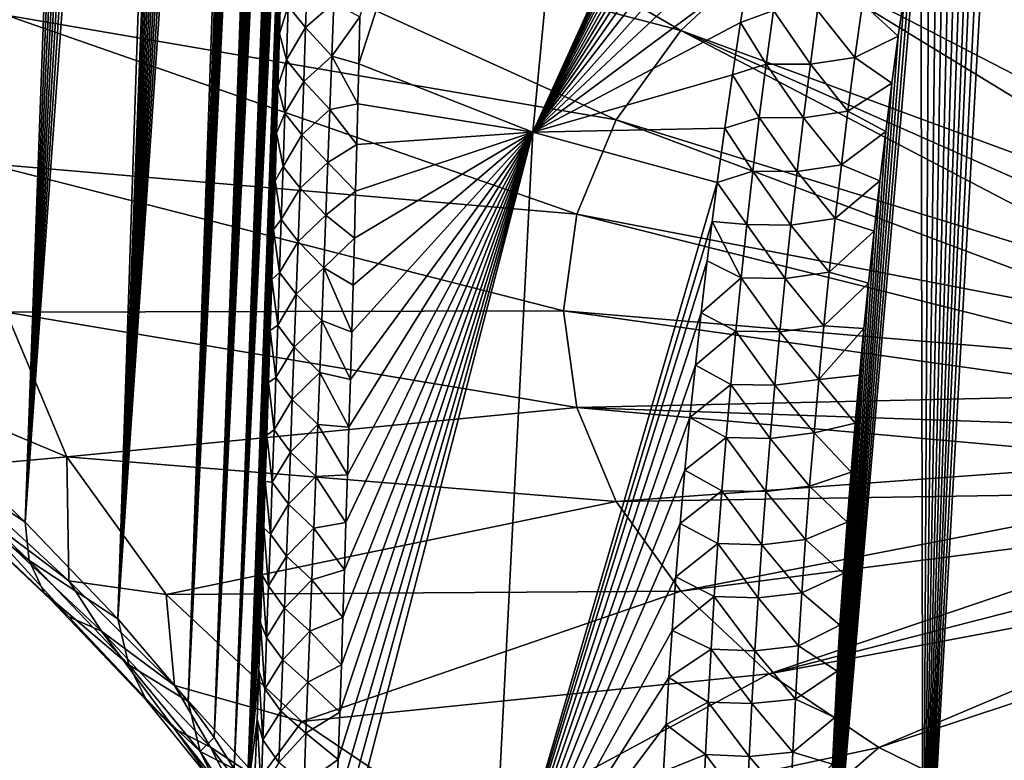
# Model space of a CAD drawing. Header units: metres. Extents: x -109 to 109, y -452 to 89.
# Tile 402 of 656: x 58.92 to 69.6, y -69.6 to -61.57. Entities that reach past the tile are written whole.
import ezdxf

# ---------------------------------------------------------------- set-up
doc = ezdxf.new("R2010")
doc.units = ezdxf.units.M
doc.layers.add('solid_k244270000c71_000_01_01', color=7, linetype='CONTINUOUS')

msp = doc.modelspace()

# ---------------------------------------------------------------- linework, layer by layer
at = {"layer": 'solid_k244270000c71_000_01_01'}
for points in [[(57.734528, -65.832397, 36.041077), (59.445171, -37.984074, 16.108624), (59.604755, -38.018047, 15.842284)], [(57.734528, -65.832397, 36.041077), (59.269676, -37.984177, 16.413589), (59.445171, -37.984074, 16.108624)], [(57.734528, -65.832397, 36.041077), (59.074516, -38.02655, 16.766474), (59.269676, -37.984177, 16.413589)], [(57.734528, -65.832397, 36.041077), (59.604755, -38.018047, 15.842284), (59.751698, -38.080597, 15.607064)], [(57.734528, -65.832397, 36.041077), (58.857353, -38.121574, 17.174843), (59.074516, -38.02655, 16.766474)], [(57.734528, -65.832397, 36.041077), (59.751698, -38.080597, 15.607064), (59.88937, -38.169247, 15.396356)], [(57.734528, -65.832397, 36.041077), (59.88937, -38.169247, 15.396356), (60.020508, -38.283016, 15.205)], [(58.97718, -67.019043, 34.577881), (57.734528, -65.832397, 36.041077), (60.020508, -38.283016, 15.205)], [(58.97718, -67.019043, 34.577881), (60.020508, -38.283016, 15.205), (60.147385, -38.423176, 15.029506)], [(58.97718, -67.019043, 34.577881), (60.147385, -38.423176, 15.029506), (60.272205, -38.592869, 14.867022)], [(58.97718, -67.019043, 34.577881), (60.272205, -38.592869, 14.867022), (60.39661, -38.796883, 14.716268)], [(58.97718, -67.019043, 34.577881), (60.39661, -38.796883, 14.716268), (60.522346, -39.042862, 14.576678)], [(58.97718, -67.019043, 34.577881), (60.522346, -39.042862, 14.576678), (60.650806, -39.340824, 14.449061)], [(58.97718, -67.019043, 34.577881), (60.650806, -39.340824, 14.449061), (60.782539, -39.703281, 14.336621)], [(58.97718, -67.019043, 34.577881), (60.782539, -39.703281, 14.336621), (60.917061, -40.143486, 14.244637)], [(59.983658, -68.066788, 32.850212), (58.97718, -67.019043, 34.577881), (60.917061, -40.143486, 14.244637)], [(59.983658, -68.066788, 32.850212), (60.917061, -40.143486, 14.244637), (61.051998, -40.671497, 14.180824)], [(59.983658, -68.066788, 32.850212), (61.051998, -40.671497, 14.180824), (61.118797, -40.97081, 14.161696)], [(59.983658, -68.066788, 32.850212), (61.118797, -40.97081, 14.161696), (61.184738, -41.295929, 14.152813)], [(59.983658, -68.066788, 32.850212), (61.184738, -41.295929, 14.152813), (61.249584, -41.647579, 14.154679)], [(59.983658, -68.066788, 32.850212), (61.249584, -41.647579, 14.154679), (61.313026, -42.027893, 14.168845)], [(59.983658, -68.066788, 32.850212), (61.313026, -42.027893, 14.168845), (61.374794, -42.438026, 14.196173)], [(59.983658, -68.066788, 32.850212), (61.374794, -42.438026, 14.196173), (61.434593, -42.879444, 14.237779)], [(59.983658, -68.066788, 32.850212), (61.434593, -42.879444, 14.237779), (61.492111, -43.354561, 14.295413)], [(59.983658, -68.066788, 32.850212), (61.492111, -43.354561, 14.295413), (61.5471, -43.864311, 14.36975)], [(59.983658, -68.066788, 32.850212), (61.5471, -43.864311, 14.36975), (61.599209, -44.411659, 14.462976)], [(60.744415, -68.96553, 30.862652), (59.983658, -68.066788, 32.850212), (61.599209, -44.411659, 14.462976)], [(60.744415, -68.96553, 30.862652), (61.599209, -44.411659, 14.462976), (61.648151, -44.998173, 14.576291)], [(60.744415, -68.96553, 30.862652), (61.648151, -44.998173, 14.576291), (61.678864, -45.412041, 14.663833)], [(60.744415, -68.96553, 30.862652), (61.678864, -45.412041, 14.663833), (61.707932, -45.844929, 14.761553)], [(60.744415, -68.96553, 30.862652), (61.707932, -45.844929, 14.761553), (61.735214, -46.29837, 14.870649)], [(60.744415, -68.96553, 30.862652), (61.735214, -46.29837, 14.870649), (61.760689, -46.771809, 14.99069)], [(60.744415, -68.96553, 30.862652), (61.760689, -46.771809, 14.99069), (61.784164, -47.267445, 15.123469)], [(60.744415, -68.96553, 30.862652), (61.784164, -47.267445, 15.123469), (61.805599, -47.785252, 15.268936)], [(61.027714, -69.353325, 29.771126), (60.744415, -68.96553, 30.862652), (61.805599, -47.785252, 15.268936)], [(61.027714, -69.353325, 29.771126), (61.805599, -47.785252, 15.268936), (61.824879, -48.326191, 15.427939)], [(61.027714, -69.353325, 29.771126), (61.824879, -48.326191, 15.427939), (61.841824, -48.892269, 15.602187)], [(61.027714, -69.353325, 29.771126), (61.841824, -48.892269, 15.602187), (61.856449, -49.482765, 15.791062)], [(61.027714, -69.353325, 29.771126), (61.856449, -49.482765, 15.791062), (61.865749, -49.943325, 15.94383)], [(61.027714, -69.353325, 29.771126), (61.865749, -49.943325, 15.94383), (61.873573, -50.419636, 16.106632)], [(61.027714, -69.353325, 29.771126), (61.873573, -50.419636, 16.106632), (61.879959, -50.910961, 16.278812)], [(61.027714, -69.353325, 29.771126), (61.879959, -50.910961, 16.278812), (61.884789, -51.418785, 16.461798)], [(61.027714, -69.353325, 29.771126), (61.884789, -51.418785, 16.461798), (61.887955, -51.944359, 16.656778)], [(61.242725, -69.695793, 28.613895), (61.027714, -69.353325, 29.771126), (61.887955, -51.944359, 16.656778)], [(61.242725, -69.695793, 28.613895), (61.887955, -51.944359, 16.656778), (61.889561, -52.486534, 16.862629)], [(61.242725, -69.695793, 28.613895), (61.889561, -52.486534, 16.862629), (61.8895, -53.046494, 17.080568)], [(61.242725, -69.695793, 28.613895), (61.8895, -53.046494, 17.080568), (61.887638, -53.626053, 17.312456)], [(62.595814, -62.048065, 19.531277), (62.607418, -61.536156, 19.275867), (65.37886, -53.464233, 13.920849)], [(64.485146, -62.790352, 18.561483), (62.595814, -62.048065, 19.531277), (65.37886, -53.464233, 13.920849)], [(64.485146, -62.790352, 18.561483), (65.37886, -53.464233, 13.920849), (68.362457, -54.254871, 12.729363)], [(61.242725, -69.695793, 28.613895), (61.887638, -53.626053, 17.312456), (61.884899, -54.103436, 17.507574)], [(61.242725, -69.695793, 28.613895), (61.884899, -54.103436, 17.507574), (61.881065, -54.592815, 17.71105)], [(68.220131, -54.74601, 12.98688), (64.485146, -62.790352, 18.561483), (68.362457, -54.254871, 12.729363)], [(61.242725, -69.695793, 28.613895), (61.881065, -54.592815, 17.71105), (61.876057, -55.095268, 17.924074)], [(68.220131, -54.74601, 12.98688), (68.084106, -55.236214, 13.24484), (64.485146, -62.790352, 18.561483)], [(61.242725, -69.695793, 28.613895), (61.876057, -55.095268, 17.924074), (61.869797, -55.611874, 18.147833)], [(68.721283, -72.417961, 23.920345), (69.568077, -55.609482, 13.457025), (69.691292, -55.090843, 13.180886)], [(69.806503, -72.531937, 24.562845), (68.721283, -72.417961, 23.920345), (69.691292, -55.090843, 13.180886)], [(68.084106, -55.236214, 13.24484), (67.948982, -55.744423, 13.513366), (64.485146, -62.790352, 18.561483)], [(61.242725, -69.695793, 28.613895), (61.869797, -55.611874, 18.147833), (61.862331, -56.142334, 18.381992)], [(68.721283, -72.417961, 23.920345), (69.445923, -56.148624, 13.745736), (69.568077, -55.609482, 13.457025)], [(67.948982, -55.744423, 13.513366), (67.81472, -56.269032, 13.792102), (64.485146, -62.790352, 18.561483)], [(61.242725, -69.695793, 28.613895), (61.862331, -56.142334, 18.381992), (61.853729, -56.685978, 18.625801)], [(68.721283, -72.417961, 23.920345), (69.348816, -56.594261, 13.985412), (69.445923, -56.148624, 13.745736)], [(67.81472, -56.269032, 13.792102), (67.681648, -56.811974, 14.082035), (64.485146, -62.790352, 18.561483)], [(68.721283, -72.417961, 23.920345), (69.25222, -57.052406, 14.232672), (69.348816, -56.594261, 13.985412)], [(61.242725, -69.695793, 28.613895), (61.853729, -56.685978, 18.625801), (61.843895, -57.244129, 18.880798)], [(67.681648, -56.811974, 14.082035), (67.55011, -57.375305, 14.384246), (64.485146, -62.790352, 18.561483)], [(68.721283, -72.417961, 23.920345), (69.156487, -57.524277, 14.4885), (69.25222, -57.052406, 14.232672)], [(61.386219, -69.988747, 27.390339), (61.242725, -69.695793, 28.613895), (61.843895, -57.244129, 18.880798)], [(61.386219, -69.988747, 27.390339), (61.843895, -57.244129, 18.880798), (61.832748, -57.818123, 19.148531)], [(67.55011, -57.375305, 14.384246), (67.441811, -57.860504, 14.645763), (64.485146, -62.790352, 18.561483)], [(68.721283, -72.417961, 23.920345), (69.061966, -58.011089, 14.753887), (69.156487, -57.524277, 14.4885)], [(61.386219, -69.988747, 27.390339), (61.832748, -57.818123, 19.148531), (61.820301, -58.40831, 19.429308)], [(67.441811, -57.860504, 14.645763), (67.334663, -58.358391, 14.915631), (64.485146, -62.790352, 18.561483)], [(68.721283, -72.417961, 23.920345), (68.968536, -58.512505, 15.028575), (69.061966, -58.011089, 14.753887)], [(61.386219, -69.988747, 27.390339), (61.820301, -58.40831, 19.429308), (61.806683, -59.013409, 19.721567)], [(67.334663, -58.358391, 14.915631), (67.228905, -58.870281, 15.19456), (64.485146, -62.790352, 18.561483)], [(60.505188, -58.454536, 50.879333), (59.427208, -59.947258, 48.747509), (66.09272, -61.685024, 49.66581)], [(60.505188, -58.454536, 50.879333), (66.09272, -61.685024, 49.66581), (67.050385, -60.788654, 50.945957)], [(68.721283, -72.417961, 23.920345), (68.875969, -59.027752, 15.311954), (68.968536, -58.512505, 15.028575)], [(67.228905, -58.870281, 15.19456), (67.124802, -59.397598, 15.483333), (64.485146, -62.790352, 18.561483)], [(61.386219, -69.988747, 27.390339), (61.806683, -59.013409, 19.721567), (61.794376, -59.529919, 19.975111)], [(68.721283, -72.417961, 23.920345), (68.784744, -59.558331, 15.605285), (68.875969, -59.027752, 15.311954)], [(67.124802, -59.397598, 15.483333), (67.022644, -59.941753, 15.78276), (64.485146, -62.790352, 18.561483)], [(73.03788, -63.394474, 49.159904), (69.634453, -59.306496, 53.062702), (68.240738, -59.98925, 52.087624)], [(61.386219, -69.988747, 27.390339), (61.794376, -59.529919, 19.975111), (61.781151, -60.058414, 20.238909)], [(68.721283, -72.417961, 23.920345), (68.695335, -60.105755, 15.909848), (68.784744, -59.558331, 15.605285)], [(59.427208, -59.947258, 48.747509), (58.769615, -61.518322, 46.503796), (65.391312, -62.656284, 48.278706)], [(59.427208, -59.947258, 48.747509), (65.391312, -62.656284, 48.278706), (66.09272, -61.685024, 49.66581)], [(67.022644, -59.941753, 15.78276), (66.922165, -60.503662, 16.093725), (64.485146, -62.790352, 18.561483)], [(72.592087, -63.650177, 48.794724), (68.240738, -59.98925, 52.087624), (67.050385, -60.788654, 50.945957)], [(72.592087, -63.650177, 48.794724), (73.03788, -63.394474, 49.159904), (68.240738, -59.98925, 52.087624)], [(61.386219, -69.988747, 27.390339), (61.781151, -60.058414, 20.238909), (61.766964, -60.599674, 20.514046)], [(67.653954, -72.280075, 23.167746), (68.607788, -60.670357, 16.225927), (68.695335, -60.105755, 15.909848)], [(68.721283, -72.417961, 23.920345), (67.653954, -72.280075, 23.167746), (68.695335, -60.105755, 15.909848)], [(66.922165, -60.503662, 16.093725), (66.829559, -61.045673, 16.395609), (64.485146, -62.790352, 18.561483)], [(61.386219, -69.988747, 27.390339), (61.766964, -60.599674, 20.514046), (61.751923, -61.152607, 20.799166)], [(67.653954, -72.280075, 23.167746), (68.521561, -61.250645, 16.552273), (68.607788, -60.670357, 16.225927)], [(72.203278, -63.934834, 48.388191), (67.050385, -60.788654, 50.945957), (66.09272, -61.685024, 49.66581)], [(72.203278, -63.934834, 48.388191), (72.592087, -63.650177, 48.794724), (67.050385, -60.788654, 50.945957)], [(61.831146, -61.423538, 20.410097), (62.03978, -61.070415, 19.736597), (62.020046, -61.655003, 20.036896)], [(62.020046, -61.655003, 20.036896), (62.03978, -61.070415, 19.736597), (62.324322, -61.387218, 19.472351)], [(66.829559, -61.045673, 16.395609), (66.739159, -61.600876, 16.706751), (64.485146, -62.790352, 18.561483)], [(67.095245, -61.467766, 16.50255), (66.739159, -61.600876, 16.706751), (66.829559, -61.045673, 16.395609)], [(61.386219, -69.988747, 27.390339), (61.751923, -61.152607, 20.799166), (61.736073, -61.716892, 21.093798)], [(61.831146, -61.423538, 20.410097), (61.736073, -61.716892, 21.093798), (61.751923, -61.152607, 20.799166)], [(67.653954, -72.280075, 23.167746), (68.45118, -61.747265, 16.833059), (68.521561, -61.250645, 16.552273)], [(68.060875, -61.393932, 16.44841), (68.521561, -61.250645, 16.552273), (68.45118, -61.747265, 16.833059)], [(61.81287, -62.004833, 20.714241), (61.736073, -61.716892, 21.093798), (61.831146, -61.423538, 20.410097)], [(61.81287, -62.004833, 20.714241), (61.831146, -61.423538, 20.410097), (62.020046, -61.655003, 20.036896)], [(62.020046, -61.655003, 20.036896), (62.324322, -61.387218, 19.472351), (62.303185, -61.966152, 19.769527)], [(62.303185, -61.966152, 19.769527), (62.324322, -61.387218, 19.472351), (62.607418, -61.536156, 19.275867)], [(67.575768, -61.469196, 16.432074), (68.060875, -61.393932, 16.44841), (67.98069, -61.977882, 16.776812)], [(67.98069, -61.977882, 16.776812), (68.060875, -61.393932, 16.44841), (68.45118, -61.747265, 16.833059)], [(58.769615, -61.518322, 46.503796), (58.548603, -63.129051, 44.203438), (64.96344, -63.678524, 46.818798)], [(58.769615, -61.518322, 46.503796), (64.96344, -63.678524, 46.818798), (65.391312, -62.656284, 48.278706)], [(62.303185, -61.966152, 19.769527), (62.607418, -61.536156, 19.275867), (62.595814, -62.048065, 19.531277)], [(67.016869, -62.049633, 16.825232), (66.739159, -61.600876, 16.706751), (67.095245, -61.467766, 16.50255)], [(67.016869, -62.049633, 16.825232), (67.095245, -61.467766, 16.50255), (67.496902, -62.051723, 16.757401)], [(67.095245, -61.467766, 16.50255), (67.575768, -61.469196, 16.432074), (67.496902, -62.051723, 16.757401)], [(67.496902, -62.051723, 16.757401), (67.575768, -61.469196, 16.432074), (67.98069, -61.977882, 16.776812)], [(66.739159, -61.600876, 16.706751), (66.651588, -62.167889, 17.026438), (64.485146, -62.790352, 18.561483)], [(67.016869, -62.049633, 16.825232), (66.651588, -62.167889, 17.026438), (66.739159, -61.600876, 16.706751)], [(61.386219, -69.988747, 27.390339), (61.736073, -61.716892, 21.093798), (61.719345, -62.293896, 21.399637)], [(61.81287, -62.004833, 20.714241), (61.719345, -62.293896, 21.399637), (61.736073, -61.716892, 21.093798)], [(61.81287, -62.004833, 20.714241), (62.020046, -61.655003, 20.036896), (61.999996, -62.237556, 20.341053)], [(61.999996, -62.237556, 20.341053), (62.020046, -61.655003, 20.036896), (62.303185, -61.966152, 19.769527)], [(71.61837, -64.574066, 47.475269), (66.09272, -61.685024, 49.66581), (65.391312, -62.656284, 48.278706)], [(71.877121, -64.244301, 47.946224), (72.203278, -63.934834, 48.388191), (66.09272, -61.685024, 49.66581)], [(71.61837, -64.574066, 47.475269), (71.877121, -64.244301, 47.946224), (66.09272, -61.685024, 49.66581)], [(67.653954, -72.280075, 23.167746), (68.382568, -62.256763, 17.122818), (68.45118, -61.747265, 16.833059)], [(67.98069, -61.977882, 16.776812), (68.45118, -61.747265, 16.833059), (68.382568, -62.256763, 17.122818)], [(61.999996, -62.237556, 20.341053), (62.303185, -61.966152, 19.769527), (62.281826, -62.543037, 20.070503)], [(62.281826, -62.543037, 20.070503), (62.303185, -61.966152, 19.769527), (62.585537, -62.4823, 19.75112)], [(62.303185, -61.966152, 19.769527), (62.595814, -62.048065, 19.531277), (62.585537, -62.4823, 19.75112)], [(61.79422, -62.584164, 21.022169), (61.719345, -62.293896, 21.399637), (61.81287, -62.004833, 20.714241)], [(61.79422, -62.584164, 21.022169), (61.81287, -62.004833, 20.714241), (61.999996, -62.237556, 20.341053)], [(62.585537, -62.4823, 19.75112), (62.595814, -62.048065, 19.531277), (64.485146, -62.790352, 18.561483)], [(66.942764, -62.630833, 17.149912), (66.651588, -62.167889, 17.026438), (67.016869, -62.049633, 16.825232)], [(66.942764, -62.630833, 17.149912), (67.016869, -62.049633, 16.825232), (67.422325, -62.633694, 17.084677)], [(67.016869, -62.049633, 16.825232), (67.496902, -62.051723, 16.757401), (67.422325, -62.633694, 17.084677)], [(67.422325, -62.633694, 17.084677), (67.496902, -62.051723, 16.757401), (67.904861, -62.56139, 17.107121)], [(67.496902, -62.051723, 16.757401), (67.98069, -61.977882, 16.776812), (67.904861, -62.56139, 17.107121)], [(67.904861, -62.56139, 17.107121), (67.98069, -61.977882, 16.776812), (68.382568, -62.256763, 17.122818)], [(66.651588, -62.167889, 17.026438), (66.567467, -62.745342, 17.353926), (64.485146, -62.790352, 18.561483)], [(66.942764, -62.630833, 17.149912), (66.567467, -62.745342, 17.353926), (66.651588, -62.167889, 17.026438)], [(61.79422, -62.584164, 21.022169), (61.999996, -62.237556, 20.341053), (61.979675, -62.818085, 20.64901)], [(61.979675, -62.818085, 20.64901), (61.999996, -62.237556, 20.341053), (62.281826, -62.543037, 20.070503)], [(67.653954, -72.280075, 23.167746), (68.316139, -62.78009, 17.42244), (68.382568, -62.256763, 17.122818)], [(67.904861, -62.56139, 17.107121), (68.382568, -62.256763, 17.122818), (68.316139, -62.78009, 17.42244)], [(61.386219, -69.988747, 27.390339), (61.719345, -62.293896, 21.399637), (61.704262, -62.799618, 21.671988)], [(61.79422, -62.584164, 21.022169), (61.704262, -62.799618, 21.671988), (61.719345, -62.293896, 21.399637)], [(62.281826, -62.543037, 20.070503), (62.585537, -62.4823, 19.75112), (62.574791, -62.92112, 19.976227)], [(62.574791, -62.92112, 19.976227), (62.585537, -62.4823, 19.75112), (64.485146, -62.790352, 18.561483)], [(61.775249, -63.161526, 21.333822), (61.704262, -62.799618, 21.671988), (61.79422, -62.584164, 21.022169)], [(61.775249, -63.161526, 21.333822), (61.79422, -62.584164, 21.022169), (61.979675, -62.818085, 20.64901)], [(61.979675, -62.818085, 20.64901), (62.281826, -62.543037, 20.070503), (62.260296, -63.117874, 20.375219)], [(62.260296, -63.117874, 20.375219), (62.281826, -62.543037, 20.070503), (62.574791, -62.92112, 19.976227)], [(67.422325, -62.633694, 17.084677), (67.904861, -62.56139, 17.107121), (67.83329, -63.144402, 17.439331)], [(67.83329, -63.144402, 17.439331), (67.904861, -62.56139, 17.107121), (68.316139, -62.78009, 17.42244)], [(71.430809, -64.919319, 46.982204), (65.391312, -62.656284, 48.278706), (64.96344, -63.678524, 46.818798)], [(71.430809, -64.919319, 46.982204), (71.61837, -64.574066, 47.475269), (65.391312, -62.656284, 48.278706)], [(66.872818, -63.211327, 17.476589), (66.567467, -62.745342, 17.353926), (66.942764, -62.630833, 17.149912)], [(66.872818, -63.211327, 17.476589), (66.942764, -62.630833, 17.149912), (67.351944, -63.215054, 17.413898)], [(66.942764, -62.630833, 17.149912), (67.422325, -62.633694, 17.084677), (67.351944, -63.215054, 17.413898)], [(67.351944, -63.215054, 17.413898), (67.422325, -62.633694, 17.084677), (67.83329, -63.144402, 17.439331)], [(61.386219, -69.988747, 27.390339), (61.704262, -62.799618, 21.671988), (61.68845, -63.31654, 21.954884)], [(61.775249, -63.161526, 21.333822), (61.68845, -63.31654, 21.954884), (61.704262, -62.799618, 21.671988)], [(61.775249, -63.161526, 21.333822), (61.979675, -62.818085, 20.64901), (61.959133, -63.396587, 20.960711)], [(61.959133, -63.396587, 20.960711), (61.979675, -62.818085, 20.64901), (62.260296, -63.117874, 20.375219)], [(62.316959, -71.13208, 24.750977), (62.335678, -70.619774, 24.420774), (64.485146, -62.790352, 18.561483)], [(64.025757, -71.752228, 23.865311), (62.316959, -71.13208, 24.750977), (64.485146, -62.790352, 18.561483)], [(62.335678, -70.619774, 24.420774), (62.354088, -70.107056, 24.09479), (64.485146, -62.790352, 18.561483)], [(62.354088, -70.107056, 24.09479), (62.372181, -69.593941, 23.773001), (64.485146, -62.790352, 18.561483)], [(62.372181, -69.593941, 23.773001), (62.38995, -69.08046, 23.455393), (64.485146, -62.790352, 18.561483)], [(62.38995, -69.08046, 23.455393), (62.407387, -68.566643, 23.141949), (64.485146, -62.790352, 18.561483)], [(62.407387, -68.566643, 23.141949), (62.424492, -68.052513, 22.832651), (64.485146, -62.790352, 18.561483)], [(62.424492, -68.052513, 22.832651), (62.441288, -67.53772, 22.527248), (64.485146, -62.790352, 18.561483)], [(62.441288, -67.53772, 22.527248), (62.457832, -67.021439, 22.225216), (64.485146, -62.790352, 18.561483)], [(62.457832, -67.021439, 22.225216), (62.474083, -66.504509, 21.927032), (64.485146, -62.790352, 18.561483)], [(62.474083, -66.504509, 21.927032), (62.489975, -65.987877, 21.633242), (64.485146, -62.790352, 18.561483)], [(62.489975, -65.987877, 21.633242), (62.50544, -65.472488, 21.344366), (64.485146, -62.790352, 18.561483)], [(62.50544, -65.472488, 21.344366), (62.520393, -64.959328, 21.060921), (64.485146, -62.790352, 18.561483)], [(62.520393, -64.959328, 21.060921), (62.534756, -64.449051, 20.783232), (64.485146, -62.790352, 18.561483)], [(62.534756, -64.449051, 20.783232), (62.548592, -63.938679, 20.50963), (64.485146, -62.790352, 18.561483)], [(62.548592, -63.938679, 20.50963), (62.561947, -63.428722, 20.240313), (64.485146, -62.790352, 18.561483)], [(62.561947, -63.428722, 20.240313), (62.574791, -62.92112, 19.976227), (64.485146, -62.790352, 18.561483)], [(64.025757, -71.752228, 23.865311), (64.485146, -62.790352, 18.561483), (66.486549, -63.335857, 17.690889)], [(66.567467, -62.745342, 17.353926), (66.486549, -63.335857, 17.690889), (64.485146, -62.790352, 18.561483)], [(66.872818, -63.211327, 17.476589), (66.486549, -63.335857, 17.690889), (66.567467, -62.745342, 17.353926)], [(67.653954, -72.280075, 23.167746), (68.251404, -63.316017, 17.730877), (68.316139, -62.78009, 17.42244)], [(67.83329, -63.144402, 17.439331), (68.316139, -62.78009, 17.42244), (68.251404, -63.316017, 17.730877)], [(62.260296, -63.117874, 20.375219), (62.574791, -62.92112, 19.976227), (62.561947, -63.428722, 20.240313)], [(58.548603, -63.129051, 44.203438), (58.769615, -64.739777, 41.90308), (64.819633, -64.72657, 45.322033)], [(64.96344, -63.678524, 46.818798), (58.548603, -63.129051, 44.203438), (64.819633, -64.72657, 45.322033)], [(61.959133, -63.396587, 20.960711), (62.260296, -63.117874, 20.375219), (62.238636, -63.690674, 20.68362)], [(62.238636, -63.690674, 20.68362), (62.260296, -63.117874, 20.375219), (62.561947, -63.428722, 20.240313)], [(61.756012, -63.736919, 21.649143), (61.68845, -63.31654, 21.954884), (61.775249, -63.161526, 21.333822)], [(61.756012, -63.736919, 21.649143), (61.775249, -63.161526, 21.333822), (61.959133, -63.396587, 20.960711)], [(66.806969, -63.79108, 17.805262), (66.486549, -63.335857, 17.690889), (66.872818, -63.211327, 17.476589)], [(66.806969, -63.79108, 17.805262), (66.872818, -63.211327, 17.476589), (67.285667, -63.795769, 17.745064)], [(66.872818, -63.211327, 17.476589), (67.351944, -63.215054, 17.413898), (67.285667, -63.795769, 17.745064)], [(67.285667, -63.795769, 17.745064), (67.351944, -63.215054, 17.413898), (67.7659, -63.726868, 17.773439)], [(67.351944, -63.215054, 17.413898), (67.83329, -63.144402, 17.439331), (67.7659, -63.726868, 17.773439)], [(67.7659, -63.726868, 17.773439), (67.83329, -63.144402, 17.439331), (68.251404, -63.316017, 17.730877)], [(61.386219, -69.988747, 27.390339), (61.68845, -63.31654, 21.954884), (61.671902, -63.845905, 22.24902)], [(61.756012, -63.736919, 21.649143), (61.671902, -63.845905, 22.24902), (61.68845, -63.31654, 21.954884)], [(66.431725, -63.757187, 17.932709), (64.025757, -71.752228, 23.865311), (66.486549, -63.335857, 17.690889)], [(66.806969, -63.79108, 17.805262), (66.431725, -63.757187, 17.932709), (66.486549, -63.335857, 17.690889)], [(67.653954, -72.280075, 23.167746), (68.188171, -63.864124, 18.04776), (68.251404, -63.316017, 17.730877)], [(67.7659, -63.726868, 17.773439), (68.251404, -63.316017, 17.730877), (68.188171, -63.864124, 18.04776)], [(61.756012, -63.736919, 21.649143), (61.959133, -63.396587, 20.960711), (61.938419, -63.973076, 21.276094)], [(61.938419, -63.973076, 21.276094), (61.959133, -63.396587, 20.960711), (62.238636, -63.690674, 20.68362)], [(62.238636, -63.690674, 20.68362), (62.561947, -63.428722, 20.240313), (62.548592, -63.938679, 20.50963)], [(61.736549, -64.310341, 21.968075), (61.671902, -63.845905, 22.24902), (61.756012, -63.736919, 21.649143)], [(61.736549, -64.310341, 21.968075), (61.756012, -63.736919, 21.649143), (61.938419, -63.973076, 21.276094)], [(61.938419, -63.973076, 21.276094), (62.238636, -63.690674, 20.68362), (62.2169, -64.261444, 20.995651)], [(62.2169, -64.261444, 20.995651), (62.238636, -63.690674, 20.68362), (62.548592, -63.938679, 20.50963)], [(66.431725, -63.757187, 17.932709), (66.378601, -64.183891, 18.178831), (64.025757, -71.752228, 23.865311)], [(71.317177, -65.275002, 46.474232), (64.96344, -63.678524, 46.818798), (64.819633, -64.72657, 45.322033)], [(71.317177, -65.275002, 46.474232), (71.430809, -64.919319, 46.982204), (64.96344, -63.678524, 46.818798)], [(66.745117, -64.370064, 18.135927), (66.378601, -64.183891, 18.178831), (66.431725, -63.757187, 17.932709)], [(66.745117, -64.370064, 18.135927), (66.431725, -63.757187, 17.932709), (66.806969, -63.79108, 17.805262)], [(67.285667, -63.795769, 17.745064), (67.7659, -63.726868, 17.773439), (67.702606, -64.308754, 18.109442)], [(67.702606, -64.308754, 18.109442), (67.7659, -63.726868, 17.773439), (68.188171, -63.864124, 18.04776)], [(61.386219, -69.988747, 27.390339), (61.671902, -63.845905, 22.24902), (61.654655, -64.38829, 22.553654)], [(61.736549, -64.310341, 21.968075), (61.654655, -64.38829, 22.553654), (61.671902, -63.845905, 22.24902)], [(66.745117, -64.370064, 18.135927), (66.806969, -63.79108, 17.805262), (67.223427, -64.375801, 18.078169)], [(66.806969, -63.79108, 17.805262), (67.285667, -63.795769, 17.745064), (67.223427, -64.375801, 18.078169)], [(67.223427, -64.375801, 18.078169), (67.285667, -63.795769, 17.745064), (67.702606, -64.308754, 18.109442)], [(67.653954, -72.280075, 23.167746), (68.127007, -64.425903, 18.374435), (68.188171, -63.864124, 18.04776)], [(67.702606, -64.308754, 18.109442), (68.188171, -63.864124, 18.04776), (68.127007, -64.425903, 18.374435)], [(61.736549, -64.310341, 21.968075), (61.938419, -63.973076, 21.276094), (61.91758, -64.547546, 21.59511)], [(61.91758, -64.547546, 21.59511), (61.938419, -63.973076, 21.276094), (62.2169, -64.261444, 20.995651)], [(62.2169, -64.261444, 20.995651), (62.548592, -63.938679, 20.50963), (62.534756, -64.449051, 20.783232)], [(66.378601, -64.183891, 18.178831), (66.312073, -64.747574, 18.505859), (64.025757, -71.752228, 23.865311)], [(66.745117, -64.370064, 18.135927), (66.312073, -64.747574, 18.505859), (66.378601, -64.183891, 18.178831)], [(61.716896, -64.88179, 22.290577), (61.654655, -64.38829, 22.553654), (61.736549, -64.310341, 21.968075)], [(61.716896, -64.88179, 22.290577), (61.736549, -64.310341, 21.968075), (61.91758, -64.547546, 21.59511)], [(61.91758, -64.547546, 21.59511), (62.2169, -64.261444, 20.995651), (62.195126, -64.830193, 21.31126)], [(62.195126, -64.830193, 21.31126), (62.2169, -64.261444, 20.995651), (62.520393, -64.959328, 21.060921)], [(62.2169, -64.261444, 20.995651), (62.534756, -64.449051, 20.783232), (62.520393, -64.959328, 21.060921)], [(67.223427, -64.375801, 18.078169), (67.702606, -64.308754, 18.109442), (67.643341, -64.890007, 18.447334)], [(67.643341, -64.890007, 18.447334), (67.702606, -64.308754, 18.109442), (68.127007, -64.425903, 18.374435)], [(61.386219, -69.988747, 27.390339), (61.654655, -64.38829, 22.553654), (61.636768, -64.941788, 22.868254)], [(61.716896, -64.88179, 22.290577), (61.636768, -64.941788, 22.868254), (61.654655, -64.38829, 22.553654)], [(66.687195, -64.948235, 18.468582), (66.312073, -64.747574, 18.505859), (66.745117, -64.370064, 18.135927)], [(66.687195, -64.948235, 18.468582), (66.745117, -64.370064, 18.135927), (67.165138, -64.955116, 18.413214)], [(66.745117, -64.370064, 18.135927), (67.223427, -64.375801, 18.078169), (67.165138, -64.955116, 18.413214)], [(67.165138, -64.955116, 18.413214), (67.223427, -64.375801, 18.078169), (67.643341, -64.890007, 18.447334)], [(67.643341, -64.890007, 18.447334), (68.127007, -64.425903, 18.374435), (68.076645, -64.919426, 18.663261)], [(67.653954, -72.280075, 23.167746), (68.076645, -64.919426, 18.663261), (68.127007, -64.425903, 18.374435)], [(61.716896, -64.88179, 22.290577), (61.91758, -64.547546, 21.59511), (61.896648, -65.119995, 21.917711)], [(61.896648, -65.119995, 21.917711), (61.91758, -64.547546, 21.59511), (62.195126, -64.830193, 21.31126)], [(56.594334, -65.121948, 39.48526), (59.427208, -66.310844, 39.659367), (58.769615, -64.739777, 41.90308)], [(58.769615, -64.739777, 41.90308), (64.96344, -65.774612, 43.825268), (64.819633, -64.72657, 45.322033)], [(58.769615, -64.739777, 41.90308), (59.427208, -66.310844, 39.659367), (64.96344, -65.774612, 43.825268)], [(71.279114, -65.635933, 45.958775), (64.819633, -64.72657, 45.322033), (64.96344, -65.774612, 43.825268)], [(71.317177, -65.275002, 46.474232), (64.819633, -64.72657, 45.322033), (71.279114, -65.635933, 45.958775)], [(61.896648, -65.119995, 21.917711), (62.195126, -64.830193, 21.31126), (62.173347, -65.396912, 21.630407)], [(62.173347, -65.396912, 21.630407), (62.195126, -64.830193, 21.31126), (62.50544, -65.472488, 21.344366)], [(62.195126, -64.830193, 21.31126), (62.520393, -64.959328, 21.060921), (62.50544, -65.472488, 21.344366)], [(66.312073, -64.747574, 18.505859), (66.249268, -65.315262, 18.837404), (64.025757, -71.752228, 23.865311)], [(66.687195, -64.948235, 18.468582), (66.249268, -65.315262, 18.837404), (66.312073, -64.747574, 18.505859)], [(61.386219, -69.988747, 27.390339), (61.636768, -64.941788, 22.868254), (61.618298, -65.504402, 23.192324)], [(61.697086, -65.451256, 22.616608), (61.618298, -65.504402, 23.192324), (61.636768, -64.941788, 22.868254)], [(61.697086, -65.451256, 22.616608), (61.636768, -64.941788, 22.868254), (61.716896, -64.88179, 22.290577)], [(61.697086, -65.451256, 22.616608), (61.716896, -64.88179, 22.290577), (61.896648, -65.119995, 21.917711)], [(66.633133, -65.525574, 18.803226), (66.249268, -65.315262, 18.837404), (66.687195, -64.948235, 18.468582)], [(66.633133, -65.525574, 18.803226), (66.687195, -64.948235, 18.468582), (67.110725, -65.533661, 18.750191)], [(66.687195, -64.948235, 18.468582), (67.165138, -64.955116, 18.413214), (67.110725, -65.533661, 18.750191)], [(67.110725, -65.533661, 18.750191), (67.165138, -64.955116, 18.413214), (67.588013, -65.470589, 18.787111)], [(67.165138, -64.955116, 18.413214), (67.643341, -64.890007, 18.447334), (67.588013, -65.470589, 18.787111)], [(67.588013, -65.470589, 18.787111), (67.643341, -64.890007, 18.447334), (68.076645, -64.919426, 18.663261)], [(67.588013, -65.470589, 18.787111), (68.076645, -64.919426, 18.663261), (68.028572, -65.425018, 18.961132)], [(67.653954, -72.280075, 23.167746), (68.028572, -65.425018, 18.961132), (68.076645, -64.919426, 18.663261)], [(56.594334, -65.121948, 39.48526), (58.114037, -66.429382, 38.352062), (59.427208, -66.310844, 39.659367)], [(61.697086, -65.451256, 22.616608), (61.896648, -65.119995, 21.917711), (61.875656, -65.690422, 22.243864)], [(61.875656, -65.690422, 22.243864), (61.896648, -65.119995, 21.917711), (62.173347, -65.396912, 21.630407)], [(66.249268, -65.315262, 18.837404), (66.190613, -65.884109, 19.171806), (64.025757, -71.752228, 23.865311)], [(66.633133, -65.525574, 18.803226), (66.190613, -65.884109, 19.171806), (66.249268, -65.315262, 18.837404)], [(61.677158, -66.01873, 22.946129), (61.618298, -65.504402, 23.192324), (61.697086, -65.451256, 22.616608)], [(61.677158, -66.01873, 22.946129), (61.697086, -65.451256, 22.616608), (61.875656, -65.690422, 22.243864)], [(61.875656, -65.690422, 22.243864), (62.173347, -65.396912, 21.630407), (62.151592, -65.961609, 21.953056)], [(62.151592, -65.961609, 21.953056), (62.173347, -65.396912, 21.630407), (62.489975, -65.987877, 21.633242)], [(62.173347, -65.396912, 21.630407), (62.50544, -65.472488, 21.344366), (62.489975, -65.987877, 21.633242)], [(67.110725, -65.533661, 18.750191), (67.588013, -65.470589, 18.787111), (67.536575, -66.050453, 19.128773)], [(67.536575, -66.050453, 19.128773), (67.588013, -65.470589, 18.787111), (67.982666, -65.943825, 19.268749)], [(67.588013, -65.470589, 18.787111), (68.028572, -65.425018, 18.961132), (67.982666, -65.943825, 19.268749)], [(67.653954, -72.280075, 23.167746), (67.982666, -65.943825, 19.268749), (68.028572, -65.425018, 18.961132)], [(61.386219, -69.988747, 27.390339), (61.618298, -65.504402, 23.192324), (61.599308, -66.074127, 23.525372)], [(61.677158, -66.01873, 22.946129), (61.599308, -66.074127, 23.525372), (61.618298, -65.504402, 23.192324)], [(66.582855, -66.102036, 19.139856), (66.190613, -65.884109, 19.171806), (66.633133, -65.525574, 18.803226)], [(66.582855, -66.102036, 19.139856), (66.633133, -65.525574, 18.803226), (67.060135, -66.11142, 19.0891)], [(66.633133, -65.525574, 18.803226), (67.110725, -65.533661, 18.750191), (67.060135, -66.11142, 19.0891)], [(67.060135, -66.11142, 19.0891), (67.110725, -65.533661, 18.750191), (67.536575, -66.050453, 19.128773)], [(61.677158, -66.01873, 22.946129), (61.875656, -65.690422, 22.243864), (61.854641, -66.25882, 22.573524)], [(61.854641, -66.25882, 22.573524), (61.875656, -65.690422, 22.243864), (62.151592, -65.961609, 21.953056)], [(71.317177, -65.99688, 45.443291), (71.279114, -65.635933, 45.958775), (64.96344, -65.774612, 43.825268)], [(59.427208, -66.310844, 39.659367), (65.391312, -66.796852, 42.36536), (64.96344, -65.774612, 43.825268)], [(71.430824, -66.352577, 44.935299), (64.96344, -65.774612, 43.825268), (65.391312, -66.796852, 42.36536)], [(71.430824, -66.352577, 44.935299), (71.317177, -65.99688, 45.443291), (64.96344, -65.774612, 43.825268)], [(57.665749, -66.146271, 36.474453), (57.734528, -65.832397, 36.041077), (58.97718, -67.019043, 34.577881)], [(66.190613, -65.884109, 19.171806), (66.136002, -66.456078, 19.510208), (64.025757, -71.752228, 23.865311)], [(66.582855, -66.102036, 19.139856), (66.136002, -66.456078, 19.510208), (66.190613, -65.884109, 19.171806)], [(61.657135, -66.584213, 23.2791), (61.599308, -66.074127, 23.525372), (61.677158, -66.01873, 22.946129)], [(61.657135, -66.584213, 23.2791), (61.677158, -66.01873, 22.946129), (61.854641, -66.25882, 22.573524)], [(61.854641, -66.25882, 22.573524), (62.151592, -65.961609, 21.953056), (62.129898, -66.524269, 22.279169)], [(62.129898, -66.524269, 22.279169), (62.151592, -65.961609, 21.953056), (62.474083, -66.504509, 21.927032)], [(62.151592, -65.961609, 21.953056), (62.489975, -65.987877, 21.633242), (62.474083, -66.504509, 21.927032)], [(67.536575, -66.050453, 19.128773), (67.982666, -65.943825, 19.268749), (67.938103, -66.476105, 19.585775)], [(67.653954, -72.280075, 23.167746), (67.938103, -66.476105, 19.585775), (67.982666, -65.943825, 19.268749)], [(61.386219, -69.988747, 27.390339), (61.599308, -66.074127, 23.525372), (61.582325, -66.576897, 23.823763)], [(61.657135, -66.584213, 23.2791), (61.582325, -66.576897, 23.823763), (61.599308, -66.074127, 23.525372)], [(66.536324, -66.677597, 19.478466), (66.136002, -66.456078, 19.510208), (66.582855, -66.102036, 19.139856)], [(66.536324, -66.677597, 19.478466), (66.582855, -66.102036, 19.139856), (67.013313, -66.688347, 19.429934)], [(66.582855, -66.102036, 19.139856), (67.060135, -66.11142, 19.0891), (67.013313, -66.688347, 19.429934)], [(67.013313, -66.688347, 19.429934), (67.060135, -66.11142, 19.0891), (67.488968, -66.629578, 19.472309)], [(67.060135, -66.11142, 19.0891), (67.536575, -66.050453, 19.128773), (67.488968, -66.629578, 19.472309)], [(67.488968, -66.629578, 19.472309), (67.536575, -66.050453, 19.128773), (67.938103, -66.476105, 19.585775)], [(59.02161, -67.433739, 34.898773), (57.665749, -66.146271, 36.474453), (58.97718, -67.019043, 34.577881)], [(57.780357, -66.457581, 36.883629), (57.665749, -66.146271, 36.474453), (59.02161, -67.433739, 34.898773)], [(58.114037, -66.429382, 38.352062), (59.45208, -67.655319, 36.969803), (59.427208, -66.310844, 39.659367)], [(59.427208, -66.310844, 39.659367), (60.505188, -67.803566, 37.527542), (65.391312, -66.796852, 42.36536)], [(59.45208, -67.655319, 36.969803), (60.505188, -67.803566, 37.527542), (59.427208, -66.310844, 39.659367)], [(61.657135, -66.584213, 23.2791), (61.854641, -66.25882, 22.573524), (61.833626, -66.825188, 22.906652)], [(61.833626, -66.825188, 22.906652), (61.854641, -66.25882, 22.573524), (62.129898, -66.524269, 22.279169)], [(58.299343, -66.787071, 37.727875), (59.45208, -67.655319, 36.969803), (58.114037, -66.429382, 38.352062)], [(71.618393, -66.69783, 44.442223), (71.430824, -66.352577, 44.935299), (65.391312, -66.796852, 42.36536)], [(59.182762, -67.78405, 35.257648), (57.780357, -66.457581, 36.883629), (59.02161, -67.433739, 34.898773)], [(57.996555, -66.676239, 37.311329), (57.780357, -66.457581, 36.883629), (59.182762, -67.78405, 35.257648)], [(61.833626, -66.825188, 22.906652), (62.129898, -66.524269, 22.279169), (62.108288, -67.084908, 22.608706)], [(62.108288, -67.084908, 22.608706), (62.129898, -66.524269, 22.279169), (62.457832, -67.021439, 22.225216)], [(62.129898, -66.524269, 22.279169), (62.474083, -66.504509, 21.927032), (62.457832, -67.021439, 22.225216)], [(66.136002, -66.456078, 19.510208), (66.085289, -67.032768, 19.853664), (64.025757, -71.752228, 23.865311)], [(66.536324, -66.677597, 19.478466), (66.085289, -67.032768, 19.853664), (66.136002, -66.456078, 19.510208)], [(67.488968, -66.629578, 19.472309), (67.938103, -66.476105, 19.585775), (67.895401, -67.020203, 19.911503)], [(67.653954, -72.280075, 23.167746), (67.895401, -67.020203, 19.911503), (67.938103, -66.476105, 19.585775)], [(61.386219, -69.988747, 27.390339), (61.582325, -66.576897, 23.823763), (61.565025, -67.083031, 24.128515)], [(61.637054, -67.14769, 23.61548), (61.565025, -67.083031, 24.128515), (61.582325, -66.576897, 23.823763)], [(61.637054, -67.14769, 23.61548), (61.582325, -66.576897, 23.823763), (61.657135, -66.584213, 23.2791)], [(61.637054, -67.14769, 23.61548), (61.657135, -66.584213, 23.2791), (61.833626, -66.825188, 22.906652)], [(67.013313, -66.688347, 19.429934), (67.488968, -66.629578, 19.472309), (67.445152, -67.207909, 19.817719)], [(67.445152, -67.207909, 19.817719), (67.488968, -66.629578, 19.472309), (67.895401, -67.020203, 19.911503)], [(59.449749, -68.045509, 35.628906), (57.996555, -66.676239, 37.311329), (59.182762, -67.78405, 35.257648)], [(58.299343, -66.787071, 37.727875), (57.996555, -66.676239, 37.311329), (59.449749, -68.045509, 35.628906)], [(71.618393, -66.69783, 44.442223), (65.391312, -66.796852, 42.36536), (66.09272, -67.76812, 40.978252)], [(66.493484, -67.252235, 19.819056), (66.085289, -67.032768, 19.853664), (66.536324, -66.677597, 19.478466)], [(71.877151, -67.027596, 43.971272), (71.618393, -66.69783, 44.442223), (66.09272, -67.76812, 40.978252)], [(66.493484, -67.252235, 19.819056), (66.536324, -66.677597, 19.478466), (66.970207, -67.264427, 19.772692)], [(66.536324, -66.677597, 19.478466), (67.013313, -66.688347, 19.429934), (66.970207, -67.264427, 19.772692)], [(66.970207, -67.264427, 19.772692), (67.013313, -66.688347, 19.429934), (67.445152, -67.207909, 19.817719)], [(59.80405, -68.199989, 35.986797), (59.45208, -67.655319, 36.969803), (58.299343, -66.787071, 37.727875)], [(59.80405, -68.199989, 35.986797), (58.299343, -66.787071, 37.727875), (59.449749, -68.045509, 35.628906)], [(60.505188, -67.803566, 37.527542), (66.09272, -67.76812, 40.978252), (65.391312, -66.796852, 42.36536)], [(61.637054, -67.14769, 23.61548), (61.833626, -66.825188, 22.906652), (61.812653, -67.389519, 23.243214)], [(61.812653, -67.389519, 23.243214), (61.833626, -66.825188, 22.906652), (62.108288, -67.084908, 22.608706)], [(59.02161, -67.433739, 34.898773), (58.97718, -67.019043, 34.577881), (59.983658, -68.066788, 32.850212)], [(61.386219, -69.988747, 27.390339), (61.565025, -67.083031, 24.128515), (61.547394, -67.59417, 24.440035)], [(61.61694, -67.709145, 23.955242), (61.547394, -67.59417, 24.440035), (61.565025, -67.083031, 24.128515)], [(61.61694, -67.709145, 23.955242), (61.565025, -67.083031, 24.128515), (61.637054, -67.14769, 23.61548)], [(61.812653, -67.389519, 23.243214), (62.108288, -67.084908, 22.608706), (62.0868, -67.643517, 22.941629)], [(62.0868, -67.643517, 22.941629), (62.108288, -67.084908, 22.608706), (62.441288, -67.53772, 22.527248)], [(62.108288, -67.084908, 22.608706), (62.457832, -67.021439, 22.225216), (62.441288, -67.53772, 22.527248)], [(66.085289, -67.032768, 19.853664), (66.038582, -67.612862, 20.201487), (64.025757, -71.752228, 23.865311)], [(66.493484, -67.252235, 19.819056), (66.038582, -67.612862, 20.201487), (66.085289, -67.032768, 19.853664)], [(71.877151, -67.027596, 43.971272), (66.09272, -67.76812, 40.978252), (67.050385, -68.664482, 39.698105)], [(72.203316, -67.337059, 43.529312), (71.877151, -67.027596, 43.971272), (67.050385, -68.664482, 39.698105)], [(67.445152, -67.207909, 19.817719), (67.895401, -67.020203, 19.911503), (67.855186, -67.574425, 20.245237)], [(67.653954, -72.280075, 23.167746), (67.855186, -67.574425, 20.245237), (67.895401, -67.020203, 19.911503)], [(61.61694, -67.709145, 23.955242), (61.637054, -67.14769, 23.61548), (61.812653, -67.389519, 23.243214)], [(66.454285, -67.82592, 20.161619), (66.038582, -67.612862, 20.201487), (66.493484, -67.252235, 19.819056)], [(66.454285, -67.82592, 20.161619), (66.493484, -67.252235, 19.819056), (66.930779, -67.839607, 20.117365)], [(66.493484, -67.252235, 19.819056), (66.970207, -67.264427, 19.772692), (66.930779, -67.839607, 20.117365)], [(66.930779, -67.839607, 20.117365), (66.970207, -67.264427, 19.772692), (67.405067, -67.785431, 20.164993)], [(66.970207, -67.264427, 19.772692), (67.445152, -67.207909, 19.817719), (67.405067, -67.785431, 20.164993)], [(67.405067, -67.785431, 20.164993), (67.445152, -67.207909, 19.817719), (67.855186, -67.574425, 20.245237)], [(61.61694, -67.709145, 23.955242), (61.812653, -67.389519, 23.243214), (61.791733, -67.951805, 23.583176)], [(61.791733, -67.951805, 23.583176), (61.812653, -67.389519, 23.243214), (62.0868, -67.643517, 22.941629)], [(72.592133, -67.621712, 43.122784), (72.203316, -67.337059, 43.529312), (67.050385, -68.664482, 39.698105)], [(60.101059, -68.565651, 33.019272), (59.02161, -67.433739, 34.898773), (59.983658, -68.066788, 32.850212)], [(59.182762, -67.78405, 35.257648), (59.02161, -67.433739, 34.898773), (60.101059, -68.565651, 33.019272)], [(61.386219, -69.988747, 27.390339), (61.547394, -67.59417, 24.440035), (61.529434, -68.110458, 24.758356)], [(61.596806, -68.268585, 24.298363), (61.529434, -68.110458, 24.758356), (61.547394, -67.59417, 24.440035)], [(61.596806, -68.268585, 24.298363), (61.547394, -67.59417, 24.440035), (61.61694, -67.709145, 23.955242)], [(62.0868, -67.643517, 22.941629), (62.441288, -67.53772, 22.527248), (62.424492, -68.052513, 22.832651)], [(66.038582, -67.612862, 20.201487), (65.995972, -68.195023, 20.552965), (64.025757, -71.752228, 23.865311)], [(66.454285, -67.82592, 20.161619), (65.995972, -68.195023, 20.552965), (66.038582, -67.612862, 20.201487)], [(72.592133, -67.621712, 43.122784), (67.050385, -68.664482, 39.698105), (68.240738, -69.46389, 38.556438)], [(67.405067, -67.785431, 20.164993), (67.855186, -67.574425, 20.245237), (67.818047, -68.137032, 20.586287)], [(67.653954, -72.280075, 23.167746), (67.818047, -68.137032, 20.586287), (67.855186, -67.574425, 20.245237)], [(73.037933, -67.877411, 42.757607), (72.592133, -67.621712, 43.122784), (68.240738, -69.46389, 38.556438)], [(59.45208, -67.655319, 36.969803), (60.596344, -68.792114, 35.34626), (60.505188, -67.803566, 37.527542)], [(59.80405, -68.199989, 35.986797), (60.596344, -68.792114, 35.34626), (59.45208, -67.655319, 36.969803)], [(61.596806, -68.268585, 24.298363), (61.61694, -67.709145, 23.955242), (61.791733, -67.951805, 23.583176)], [(61.791733, -67.951805, 23.583176), (62.0868, -67.643517, 22.941629), (62.065449, -68.200089, 23.277916)], [(62.065449, -68.200089, 23.277916), (62.0868, -67.643517, 22.941629), (62.424492, -68.052513, 22.832651)], [(60.293995, -68.954773, 33.317318), (59.182762, -67.78405, 35.257648), (60.101059, -68.565651, 33.019272)], [(59.449749, -68.045509, 35.628906), (59.182762, -67.78405, 35.257648), (60.293995, -68.954773, 33.317318)], [(60.505188, -67.803566, 37.527542), (61.977016, -69.181183, 35.560101), (66.09272, -67.76812, 40.978252)], [(60.596344, -68.792114, 35.34626), (61.977016, -69.181183, 35.560101), (60.505188, -67.803566, 37.527542)], [(61.977016, -69.181183, 35.560101), (67.050385, -68.664482, 39.698105), (66.09272, -67.76812, 40.978252)], [(66.418686, -68.398613, 20.506155), (65.995972, -68.195023, 20.552965), (66.454285, -67.82592, 20.161619)], [(66.418686, -68.398613, 20.506155), (66.454285, -67.82592, 20.161619), (66.894966, -68.413872, 20.463953)], [(66.454285, -67.82592, 20.161619), (66.930779, -67.839607, 20.117365), (66.894966, -68.413872, 20.463953)], [(66.894966, -68.413872, 20.463953), (66.930779, -67.839607, 20.117365), (67.368675, -68.362099, 20.51413)], [(66.930779, -67.839607, 20.117365), (67.405067, -67.785431, 20.164993), (67.368675, -68.362099, 20.51413)], [(67.368675, -68.362099, 20.51413), (67.405067, -67.785431, 20.164993), (67.818047, -68.137032, 20.586287)], [(73.037933, -67.877411, 42.757607), (68.240738, -69.46389, 38.556438), (69.634453, -70.146645, 37.581364)], [(60.596889, -69.25956, 33.622013), (59.449749, -68.045509, 35.628906), (60.293995, -68.954773, 33.317318)], [(59.80405, -68.199989, 35.986797), (59.449749, -68.045509, 35.628906), (60.596889, -69.25956, 33.622013)], [(61.596806, -68.268585, 24.298363), (61.791733, -67.951805, 23.583176), (61.770889, -68.512047, 23.926516)], [(61.770889, -68.512047, 23.926516), (61.791733, -67.951805, 23.583176), (62.065449, -68.200089, 23.277916)], [(62.065449, -68.200089, 23.277916), (62.424492, -68.052513, 22.832651), (62.407387, -68.566643, 23.141949)], [(60.101059, -68.565651, 33.019272), (59.983658, -68.066788, 32.850212), (60.744415, -68.96553, 30.862652)], [(61.386219, -69.988747, 27.390339), (61.529434, -68.110458, 24.758356), (61.511162, -68.631905, 25.083481)], [(61.576668, -68.825981, 24.644815), (61.511162, -68.631905, 25.083481), (61.529434, -68.110458, 24.758356)], [(61.576668, -68.825981, 24.644815), (61.529434, -68.110458, 24.758356), (61.596806, -68.268585, 24.298363)], [(67.368675, -68.362099, 20.51413), (67.818047, -68.137032, 20.586287), (67.788551, -68.63485, 20.890163)], [(67.653954, -72.280075, 23.167746), (67.788551, -68.63485, 20.890163), (67.818047, -68.137032, 20.586287)], [(60.988728, -69.458862, 33.91222), (60.596344, -68.792114, 35.34626), (59.80405, -68.199989, 35.986797)], [(60.988728, -69.458862, 33.91222), (59.80405, -68.199989, 35.986797), (60.596889, -69.25956, 33.622013)], [(61.576668, -68.825981, 24.644815), (61.596806, -68.268585, 24.298363), (61.770889, -68.512047, 23.926516)], [(61.770889, -68.512047, 23.926516), (62.065449, -68.200089, 23.277916), (62.04425, -68.754616, 23.617542)], [(62.04425, -68.754616, 23.617542), (62.065449, -68.200089, 23.277916), (62.407387, -68.566643, 23.141949)], [(65.995972, -68.195023, 20.552965), (65.962105, -68.70507, 20.862926), (64.025757, -71.752228, 23.865311)], [(66.418686, -68.398613, 20.506155), (65.962105, -68.70507, 20.862926), (65.995972, -68.195023, 20.552965)], [(66.894966, -68.413872, 20.463953), (67.368675, -68.362099, 20.51413), (67.33593, -68.937874, 20.865122)], [(67.33593, -68.937874, 20.865122), (67.368675, -68.362099, 20.51413), (67.788551, -68.63485, 20.890163)], [(66.386642, -68.970306, 20.852655), (65.962105, -68.70507, 20.862926), (66.418686, -68.398613, 20.506155)], [(66.386642, -68.970306, 20.852655), (66.418686, -68.398613, 20.506155), (66.86274, -68.98719, 20.81245)], [(66.418686, -68.398613, 20.506155), (66.894966, -68.413872, 20.463953), (66.86274, -68.98719, 20.81245)], [(66.86274, -68.98719, 20.81245), (66.894966, -68.413872, 20.463953), (67.33593, -68.937874, 20.865122)], [(60.876411, -69.507935, 30.897478), (60.101059, -68.565651, 33.019272), (60.744415, -68.96553, 30.862652)], [(60.293995, -68.954773, 33.317318), (60.101059, -68.565651, 33.019272), (60.876411, -69.507935, 30.897478)], [(61.576668, -68.825981, 24.644815), (61.770889, -68.512047, 23.926516), (61.750141, -69.070213, 24.273212)], [(61.750141, -69.070213, 24.273212), (61.770889, -68.512047, 23.926516), (62.04425, -68.754616, 23.617542)], [(62.04425, -68.754616, 23.617542), (62.407387, -68.566643, 23.141949), (62.38995, -69.08046, 23.455393)], [(61.386219, -69.988747, 27.390339), (61.511162, -68.631905, 25.083481), (61.492588, -69.158493, 25.415407)], [(61.556549, -69.381325, 24.994576), (61.492588, -69.158493, 25.415407), (61.511162, -68.631905, 25.083481)], [(61.556549, -69.381325, 24.994576), (61.511162, -68.631905, 25.083481), (61.576668, -68.825981, 24.644815)], [(61.977016, -69.181183, 35.560101), (63.806446, -70.409775, 33.805485), (67.050385, -68.664482, 39.698105)], [(63.806446, -70.409775, 33.805485), (68.240738, -69.46389, 38.556438), (67.050385, -68.664482, 39.698105)], [(67.33593, -68.937874, 20.865122), (67.788551, -68.63485, 20.890163), (67.762039, -69.137283, 21.198931)], [(67.653954, -72.280075, 23.167746), (67.762039, -69.137283, 21.198931), (67.788551, -68.63485, 20.890163)], [(60.596344, -68.792114, 35.34626), (61.516659, -69.809769, 33.524342), (61.977016, -69.181183, 35.560101)], [(60.988728, -69.458862, 33.91222), (61.516659, -69.809769, 33.524342), (60.596344, -68.792114, 35.34626)], [(61.750141, -69.070213, 24.273212), (62.04425, -68.754616, 23.617542), (62.023224, -69.307091, 23.960485)], [(62.023224, -69.307091, 23.960485), (62.04425, -68.754616, 23.617542), (62.38995, -69.08046, 23.455393)], [(65.962105, -68.70507, 20.862926), (65.93148, -69.214935, 21.174683), (64.025757, -71.752228, 23.865311)], [(66.386642, -68.970306, 20.852655), (65.93148, -69.214935, 21.174683), (65.962105, -68.70507, 20.862926)], [(61.556549, -69.381325, 24.994576), (61.576668, -68.825981, 24.644815), (61.750141, -69.070213, 24.273212)], [(61.084511, -69.932953, 31.128845), (60.293995, -68.954773, 33.317318), (60.876411, -69.507935, 30.897478)], [(60.596889, -69.25956, 33.622013), (60.293995, -68.954773, 33.317318), (61.084511, -69.932953, 31.128845)], [(60.876411, -69.507935, 30.897478), (60.744415, -68.96553, 30.862652), (61.027714, -69.353325, 29.771126)], [(66.358124, -69.540962, 21.201118), (65.93148, -69.214935, 21.174683), (66.386642, -68.970306, 20.852655)], [(66.358124, -69.540962, 21.201118), (66.386642, -68.970306, 20.852655), (66.834068, -69.559532, 21.162849)], [(66.386642, -68.970306, 20.852655), (66.86274, -68.98719, 20.81245), (66.834068, -69.559532, 21.162849)], [(66.834068, -69.559532, 21.162849), (66.86274, -68.98719, 20.81245), (67.306808, -69.512741, 21.217964)], [(66.86274, -68.98719, 20.81245), (67.33593, -68.937874, 20.865122), (67.306808, -69.512741, 21.217964)], [(67.306808, -69.512741, 21.217964), (67.33593, -68.937874, 20.865122), (67.762039, -69.137283, 21.198931)], [(61.556549, -69.381325, 24.994576), (61.750141, -69.070213, 24.273212), (61.729504, -69.626312, 24.62324)], [(61.729504, -69.626312, 24.62324), (61.750141, -69.070213, 24.273212), (62.023224, -69.307091, 23.960485)], [(62.023224, -69.307091, 23.960485), (62.38995, -69.08046, 23.455393), (62.372181, -69.593941, 23.773001)], [(61.386219, -69.988747, 27.390339), (61.492588, -69.158493, 25.415407), (61.473717, -69.690231, 25.754139)], [(61.536461, -69.934616, 25.34762), (61.473717, -69.690231, 25.754139), (61.492588, -69.158493, 25.415407)], [(61.536461, -69.934616, 25.34762), (61.492588, -69.158493, 25.415407), (61.556549, -69.381325, 24.994576)], [(61.516659, -69.809769, 33.524342), (63.806446, -70.409775, 33.805485), (61.977016, -69.181183, 35.560101)], [(65.93148, -69.214935, 21.174683), (65.904091, -69.72538, 21.488688), (64.025757, -71.752228, 23.865311)], [(66.358124, -69.540962, 21.201118), (65.904091, -69.72538, 21.488688), (65.93148, -69.214935, 21.174683)], [(67.306808, -69.512741, 21.217964), (67.762039, -69.137283, 21.198931), (67.737991, -69.645752, 21.513184)], [(67.653954, -72.280075, 23.167746), (67.737991, -69.645752, 21.513184), (67.762039, -69.137283, 21.198931)], [(61.40662, -70.278915, 31.361288), (60.596889, -69.25956, 33.622013), (61.084511, -69.932953, 31.128845)], [(60.988728, -69.458862, 33.91222), (60.596889, -69.25956, 33.622013), (61.40662, -70.278915, 31.361288)], [(61.729504, -69.626312, 24.62324), (62.023224, -69.307091, 23.960485), (62.002388, -69.857506, 24.306725)], [(62.002388, -69.857506, 24.306725), (62.023224, -69.307091, 23.960485), (62.372181, -69.593941, 23.773001)], [(60.876411, -69.507935, 30.897478), (61.027714, -69.353325, 29.771126), (61.242725, -69.695793, 28.613895)], [(61.536461, -69.934616, 25.34762), (61.556549, -69.381325, 24.994576), (61.729504, -69.626312, 24.62324)], [(61.341949, -70.236801, 28.602827), (60.876411, -69.507935, 30.897478), (61.242725, -69.695793, 28.613895)], [(61.084511, -69.932953, 31.128845), (60.876411, -69.507935, 30.897478), (61.341949, -70.236801, 28.602827)], [(61.820393, -70.521835, 31.578686), (61.516659, -69.809769, 33.524342), (60.988728, -69.458862, 33.91222)], [(61.820393, -70.521835, 31.578686), (60.988728, -69.458862, 33.91222), (61.40662, -70.278915, 31.361288)], [(63.806446, -70.409775, 33.805485), (65.948433, -71.459091, 32.306904), (68.240738, -69.46389, 38.556438)], [(66.333115, -70.110558, 21.551537), (65.904091, -69.72538, 21.488688), (66.358124, -69.540962, 21.201118)], [(65.948433, -71.459091, 32.306904), (69.634453, -70.146645, 37.581364), (68.240738, -69.46389, 38.556438)], [(66.333115, -70.110558, 21.551537), (66.358124, -69.540962, 21.201118), (66.808922, -70.130875, 21.515144)], [(66.358124, -69.540962, 21.201118), (66.834068, -69.559532, 21.162849), (66.808922, -70.130875, 21.515144)], [(66.834068, -69.559532, 21.162849), (67.306808, -69.512741, 21.217964), (67.281281, -70.086662, 21.572647)], [(67.281281, -70.086662, 21.572647), (67.306808, -69.512741, 21.217964), (67.737991, -69.645752, 21.513184)], [(62.002388, -69.857506, 24.306725), (62.372181, -69.593941, 23.773001), (62.354088, -70.107056, 24.09479)], [(66.808922, -70.130875, 21.515144), (66.834068, -69.559532, 21.162849), (67.281281, -70.086662, 21.572647)]]:
    msp.add_3dface(points, dxfattribs=at)

doc.saveas('drawing.dxf')
